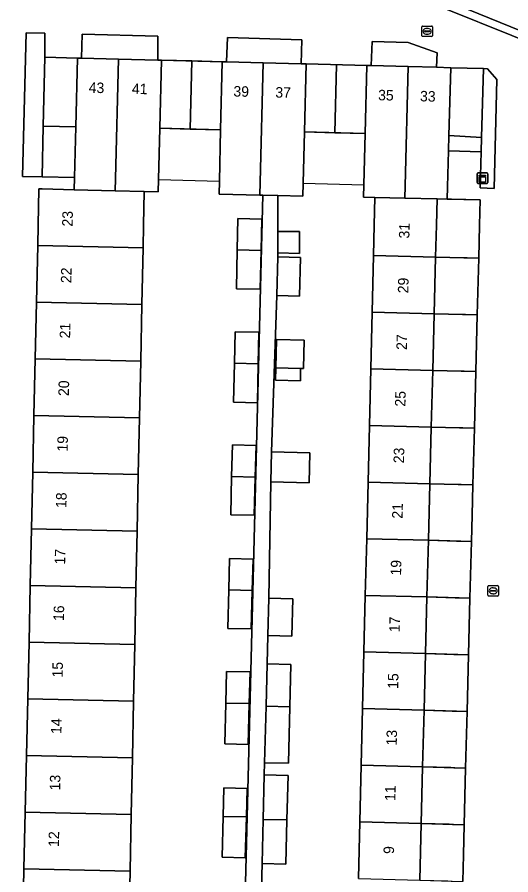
# Model space of a CAD drawing. Extents: x 160023 to 161302, y 384750 to 385707.
# Drawn here: x 160598.8 to 160645.8, y 384938.1 to 385019.8 of the extents above; entities that cross this region are included whole.
import ezdxf

# ---------------------------------------------------------------- set-up
doc = ezdxf.new("R2010")
doc.units = 0
for name, color, linetype in [('IMGEO_Brandkraan', 7, 'Continuous'), ('IMGEO_Erf', 7, 'Continuous'), ('IMGEO_Groenvoorziening', 7, 'Continuous'), ('IMGEO_Haag', 7, 'Continuous'), ('IMGEO_Hek', 7, 'Continuous'), ('IMGEO_Kast', 7, 'Continuous'), ('IMGEO_Pand', 7, 'Continuous'), ('IMGEO_Pand_nummerreeks', 7, 'Continuous'), ('IMGEO_Pand_overbouw', 7, 'Continuous'), ('IMGEO_Parkeervlak_open', 7, 'Continuous'), ('IMGEO_Voetpad_open', 7, 'Continuous')]:
    doc.layers.add(name, color=color, linetype=linetype)

msp = doc.modelspace()

# ---------------------------------------------------------------- linework, layer by layer
at = {"layer": 'IMGEO_Brandkraan'}
for p, q in [((160637.35, 385018.062), (160637.35, 385018.914)), ((160637.425, 385018.988), (160638.277, 385018.988)), ((160637.609, 385018.482), (160637.609, 385018.494)), ((160638.047, 385018.445), (160637.649, 385018.445)), ((160637.652, 385018.531), (160638.05, 385018.531)), ((160637.861, 385018.208), (160637.836, 385018.208)), ((160637.838, 385018.768), (160637.863, 385018.768)), ((160638.093, 385018.494), (160638.093, 385018.482)), ((160638.351, 385018.914), (160638.351, 385018.062)), ((160638.277, 385017.988), (160637.425, 385017.988)), ((160643.641, 384964.737), (160643.641, 384965.589)), ((160643.716, 384965.663), (160644.568, 384965.663)), ((160643.9, 384965.157), (160643.9, 384965.169)), ((160644.338, 384965.12), (160643.94, 384965.12)), ((160643.943, 384965.206), (160644.341, 384965.206)), ((160644.129, 384965.443), (160644.154, 384965.443)), ((160644.384, 384965.169), (160644.384, 384965.157)), ((160644.642, 384965.589), (160644.642, 384964.737)), ((160644.568, 384964.663), (160643.716, 384964.663)), ((160644.152, 384964.883), (160644.127, 384964.883))]:
    msp.add_line(p, q, dxfattribs=at)
for points in [[(160637.35, 385018.062), (160637.35, 385018.914)], [(160637.425, 385018.988), (160638.277, 385018.988)], [(160638.351, 385018.914), (160638.351, 385018.062)], [(160638.277, 385017.988), (160637.425, 385017.988)], [(160643.641, 384964.737), (160643.641, 384965.589)], [(160643.716, 384965.663), (160644.568, 384965.663)], [(160644.642, 384965.589), (160644.642, 384964.737)], [(160644.568, 384964.663), (160643.716, 384964.663)]]:
    msp.add_lwpolyline(points, dxfattribs=at)
for centre, radius, start, end in [((160637.427, 385018.912), 0.0765, 91.55205, 178.44795), ((160637.427, 385018.912), 0.0765, 91.55205, 178.44795), ((160637.649, 385018.491), 0.0403, 85.87752, 175.75265), ((160637.646, 385018.481), 0.0366, 178.93798, 274.71019), ((160638.05, 385018.488), 0.043, 264.86636, 352.45326), ((160638.054, 385018.493), 0.0386, 1.73085, 96.63898), ((160638.275, 385018.912), 0.0765, 1.55205, 88.44795), ((160638.275, 385018.912), 0.0765, 1.55205, 88.44795), ((160637.427, 385018.064), 0.0765, 181.55205, 268.44795), ((160637.427, 385018.064), 0.0765, 181.55205, 268.44795), ((160638.275, 385018.064), 0.0765, 271.55205, 358.44795), ((160638.275, 385018.064), 0.0765, 271.55205, 358.44795), ((160643.718, 384965.587), 0.0765, 91.55205, 178.44795), ((160643.718, 384965.587), 0.0765, 91.55205, 178.44795), ((160643.94, 384965.166), 0.0403, 85.87752, 175.75265), ((160643.937, 384965.156), 0.0366, 178.93798, 274.71019), ((160644.341, 384965.163), 0.043, 264.86636, 352.45326), ((160644.345, 384965.168), 0.0386, 1.73085, 96.63898), ((160644.566, 384965.587), 0.0765, 1.55205, 88.44795), ((160644.566, 384965.587), 0.0765, 1.55205, 88.44795), ((160643.718, 384964.739), 0.0765, 181.55205, 268.44795), ((160643.718, 384964.739), 0.0765, 181.55205, 268.44795), ((160644.566, 384964.739), 0.0765, 271.55205, 358.44795), ((160644.566, 384964.739), 0.0765, 271.55205, 358.44795)]:
    msp.add_arc(centre, radius, start, end, dxfattribs=at)
for centre, major_axis, ratio, start_param, end_param in [((160637.837, 385018.488), (-0.387, 0.002), 0.722429, 4.712389, 7.853982), ((160637.862, 385018.488), (-0.39, 0.002), 0.717154, 1.570796, 4.712389), ((160644.128, 384965.163), (-0.387, 0.002), 0.722429, 4.712389, 7.853982), ((160644.153, 384965.163), (-0.39, 0.002), 0.717154, 1.570796, 4.712389)]:
    msp.add_ellipse(centre, major_axis=major_axis, ratio=ratio, start_param=start_param, end_param=end_param, dxfattribs=at)
at = {"layer": 'IMGEO_Erf'}
for points in [[(160647.992, 384969.715), (160648.747, 385000), (160648.757, 385000.381), (160648.778, 385001.243), (160648.963, 385008.672), (160649.153, 385016.8), (160636.372, 385021.965), (160636.673, 385022.662), (160632.039, 385024.523), (160631.763, 385023.881), (160622.955, 385027.473), (160621.584, 385028.019), (160621.857, 385028.675), (160619.435, 385029.588), (160619.198, 385028.903), (160618.561, 385027.337), (160615.591, 385028.545)], [(160599.3, 384933.284), (160599.419, 384938.682), (160599.538, 384944.081), (160599.657, 384949.48), (160599.777, 384954.878), (160599.896, 384960.277), (160600.015, 384965.676), (160600.134, 384971.074), (160600.253, 384976.473), (160600.372, 384981.872), (160600.491, 384987.271), (160600.61, 384992.669), (160600.729, 384998.068), (160600.772, 385000), (160600.848, 385003.467), (160601.147, 385003.459), (160604.206, 385003.381), (160604.236, 385004.562), (160601.165, 385004.61), (160599.29, 385004.64), (160599.639, 385018.345), (160601.418, 385018.323), (160601.402, 385016.008), (160604.524, 385015.938), (160604.909, 385015.928), (160604.961, 385018.213), (160612.185, 385018.026), (160612.173, 385015.744), (160612.538, 385015.735), (160618.327, 385015.583), (160618.736, 385015.573), (160618.824, 385017.883), (160625.917, 385017.686), (160625.833, 385015.394), (160626.322, 385015.382), (160632.109, 385015.228), (160632.529, 385015.217), (160632.617, 385017.525), (160636.056, 385017.406), (160638.797, 385016.444), (160638.753, 385015.056), (160640.1, 385015.021), (160643.223, 385014.951), (160643.616, 385014.914), (160644.492, 385013.882), (160644.232, 385003.504), (160642.918, 385003.555), (160643.009, 385006.987), (160639.891, 385007.109), (160639.801, 385003.678), (160639.77, 385002.499), (160642.908, 385002.422), (160642.846, 385000), (160642.766, 384996.859), (160642.628, 384991.46), (160642.491, 384986.062), (160642.353, 384980.664), (160642.216, 384975.266), (160642.142, 384972.372), (160642.077, 384969.867), (160641.938, 384964.469), (160641.799, 384959.071), (160641.659, 384953.674), (160641.52, 384948.274), (160641.38, 384942.876), (160641.306, 384939.992), (160641.24, 384937.478)], [(160620.293, 384927.228), (160622.202, 385002.873), (160621.911, 385002.88), (160618.011, 385002.978), (160618.042, 385004.206), (160618.164, 385009.095), (160612.374, 385009.247), (160612.25, 385004.358), (160612.22, 385003.178), (160610.885, 385003.212), (160610.818, 385000), (160610.773, 384997.847), (160610.659, 384992.447), (160610.546, 384987.049), (160610.433, 384981.65), (160610.319, 384976.251), (160610.206, 384970.852), (160610.093, 384965.454), (160609.979, 384960.055), (160609.866, 384954.656), (160609.753, 384949.257), (160609.639, 384943.858), (160609.526, 384938.459), (160609.413, 384933.061)], [(160631.303, 384937.742), (160631.434, 384943.14), (160631.565, 384948.539), (160631.696, 384953.937), (160631.827, 384959.336), (160631.958, 384964.734), (160632.089, 384970.132), (160632.22, 384975.531), (160632.351, 384980.929), (160632.482, 384986.328), (160632.613, 384991.726), (160632.744, 384997.125), (160632.814, 385000), (160632.878, 385002.652), (160631.785, 385002.677), (160631.815, 385003.852), (160631.941, 385008.74), (160626.159, 385008.894), (160626.036, 385004.006), (160626.005, 385002.778), (160623.627, 385002.837), (160623.627, 384999.412), (160625.675, 384999.412), (160625.675, 384997.313), (160623.627, 384997.367), (160623.605, 384996.984), (160625.774, 384996.937), (160625.694, 384993.259), (160623.525, 384993.306), (160623.023, 384978.425), (160626.684, 384978.329), (160626.609, 384975.464), (160622.948, 384975.56), (160622.767, 384964.461), (160625.033, 384964.402), (160624.94, 384960.831), (160622.674, 384960.891), (160622.604, 384958.202), (160624.87, 384958.142), (160624.766, 384954.12), (160624.625, 384948.724), (160622.359, 384948.784), (160622.329, 384947.627), (160624.595, 384947.567), (160624.484, 384943.324), (160624.375, 384939.117), (160622.109, 384939.176), (160621.804, 384927.19)]]:
    msp.add_lwpolyline(points, dxfattribs=at)
for points in [[(160604.358, 385009.377), (160601.242, 385009.453), (160601.165, 385004.61), (160604.236, 385004.562)], [(160619.748, 384997.65), (160619.817, 385000.642), (160622.1, 385000.589), (160622.023, 384997.6), (160621.926, 384993.899), (160619.662, 384993.951)], [(160619.481, 384986.852), (160619.551, 384989.858), (160621.819, 384989.806), (160621.75, 384986.802), (160621.664, 384983.094), (160619.395, 384983.146)], [(160623.39, 384985.226), (160623.417, 384986.42), (160623.48, 384989.108), (160626.117, 384989.047), (160626.055, 384986.359), (160625.793, 384986.365), (160625.765, 384985.171)], [(160619.215, 384976.055), (160619.284, 384979.062), (160621.537, 384979.01), (160621.459, 384976.005), (160621.364, 384972.363), (160619.13, 384972.414)], [(160618.932, 384965.259), (160619, 384968.241), (160621.256, 384968.189), (160621.178, 384965.209), (160621.082, 384961.527), (160618.848, 384961.578)], [(160618.665, 384954.462), (160618.734, 384957.485), (160620.976, 384957.434), (160620.897, 384954.414), (160620.796, 384950.522), (160618.575, 384950.573)], [(160620.616, 384943.616), (160620.515, 384939.725), (160618.302, 384939.776), (160618.392, 384943.665), (160618.455, 384946.378), (160620.687, 384946.326)]]:
    msp.add_lwpolyline(points, close=True, dxfattribs=at)
at = {"layer": 'IMGEO_Groenvoorziening'}
for points in [[(160649.88, 385016.945), (160649.888, 385017.253), (160636.673, 385022.662), (160636.372, 385021.965), (160649.153, 385016.8), (160648.963, 385008.672), (160648.778, 385001.243), (160649.475, 385001.225), (160649.582, 385005.369)], [(160601.165, 385004.61), (160601.242, 385009.453), (160601.402, 385016.008), (160601.418, 385018.323), (160599.639, 385018.345), (160599.29, 385004.64)], [(160612.173, 385015.744), (160612.185, 385018.026), (160604.961, 385018.213), (160604.909, 385015.928), (160608.439, 385015.839)], [(160625.833, 385015.394), (160625.917, 385017.686), (160618.824, 385017.883), (160618.736, 385015.573), (160622.235, 385015.485)], [(160638.753, 385015.056), (160638.797, 385016.444), (160636.056, 385017.406), (160632.617, 385017.525), (160632.529, 385015.217), (160636.04, 385015.126)], [(160642.918, 385003.555), (160644.232, 385003.504), (160644.492, 385013.882), (160643.616, 385014.914), (160643.223, 385014.951), (160643.046, 385008.377), (160643.009, 385006.987)]]:
    msp.add_lwpolyline(points, close=True, dxfattribs=at)
at = {"layer": 'IMGEO_Haag'}
for points in [[(160636.673, 385022.662), (160636.372, 385021.965), (160649.153, 385016.8), (160648.963, 385008.672), (160648.778, 385001.243), (160649.475, 385001.225), (160649.582, 385005.369), (160649.88, 385016.945), (160649.888, 385017.253)], [(160612.173, 385015.744), (160612.185, 385018.026), (160604.961, 385018.213), (160604.909, 385015.928), (160608.439, 385015.839)], [(160625.833, 385015.394), (160625.917, 385017.686), (160618.824, 385017.883), (160618.736, 385015.573), (160622.235, 385015.485)], [(160638.753, 385015.056), (160638.797, 385016.444), (160636.056, 385017.406), (160632.617, 385017.525), (160632.529, 385015.217), (160636.04, 385015.126)], [(160642.918, 385003.555), (160644.232, 385003.504), (160644.492, 385013.882), (160643.616, 385014.914), (160643.223, 385014.951), (160643.046, 385008.377), (160643.009, 385006.987)]]:
    msp.add_lwpolyline(points, close=True, dxfattribs=at)
at = {"layer": 'IMGEO_Hek'}
for points in [[(160612.25, 385004.358), (160618.042, 385004.206)], [(160626.036, 385004.006), (160631.815, 385003.852)]]:
    msp.add_lwpolyline(points, dxfattribs=at)
at = {"layer": 'IMGEO_Kast'}
for p, q in [((160642.624, 385004.065), (160642.624, 385004.906)), ((160642.624, 385004.906), (160642.624, 385004.065)), ((160642.699, 385004.99), (160643.54, 385004.99)), ((160643.54, 385004.99), (160642.699, 385004.99)), ((160643.624, 385004.915), (160643.624, 385004.074)), ((160643.624, 385004.074), (160643.624, 385004.915)), ((160643.549, 385003.99), (160642.708, 385003.99)), ((160642.708, 385003.99), (160643.549, 385003.99))]:
    msp.add_line(p, q, dxfattribs=at)
for points in [[(160642.819, 385004.78), (160643.419, 385004.78), (160643.419, 385004.695), (160642.819, 385004.695), (160642.819, 385004.78)], [(160642.819, 385004.605), (160643.419, 385004.605), (160643.419, 385004.116), (160642.819, 385004.116), (160642.819, 385004.605)]]:
    msp.add_lwpolyline(points, dxfattribs=at)
msp.add_circle((160642.903, 385004.454), 0.0377, dxfattribs=at)
for centre, start, end in [((160642.702, 385004.912), 92.4484, 184.28452), ((160642.702, 385004.912), 92.4484, 184.28452), ((160643.546, 385004.912), 2.4484, 94.28452), ((160643.546, 385004.912), 2.4484, 94.28452), ((160642.702, 385004.068), 182.4484, 274.28452), ((160642.702, 385004.068), 182.4484, 274.28452), ((160643.546, 385004.068), 272.4484, 4.28452), ((160643.546, 385004.068), 272.4484, 4.28452)]:
    msp.add_arc(centre, 0.0779, start, end, dxfattribs=at)
at = {"layer": 'IMGEO_Pand'}
for points in [[(160608.439, 385015.839), (160604.909, 385015.928), (160604.524, 385015.938), (160604.358, 385009.377), (160604.236, 385004.562), (160604.206, 385003.381), (160608.117, 385003.282), (160608.147, 385004.462)], [(160612.538, 385015.735), (160612.173, 385015.744), (160608.439, 385015.839), (160608.147, 385004.462), (160608.117, 385003.282), (160610.885, 385003.212), (160612.22, 385003.178), (160612.25, 385004.358), (160612.374, 385009.247)], [(160622.235, 385015.485), (160618.736, 385015.573), (160618.327, 385015.583), (160618.164, 385009.095), (160618.042, 385004.206), (160618.011, 385002.978), (160621.911, 385002.88), (160621.943, 385004.108)], [(160626.322, 385015.382), (160625.833, 385015.394), (160622.235, 385015.485), (160621.943, 385004.108), (160621.911, 385002.88), (160622.202, 385002.873), (160623.627, 385002.837), (160626.005, 385002.778), (160626.036, 385004.006), (160626.159, 385008.894)], [(160636.04, 385015.126), (160632.529, 385015.217), (160632.109, 385015.228), (160631.941, 385008.74), (160631.815, 385003.852), (160631.785, 385002.677), (160632.878, 385002.652), (160635.719, 385002.59), (160635.749, 385003.766)], [(160640.1, 385015.021), (160638.753, 385015.056), (160636.04, 385015.126), (160635.749, 385003.766), (160635.719, 385002.59), (160638.806, 385002.523), (160639.77, 385002.499), (160639.801, 385003.678), (160639.891, 385007.109), (160639.929, 385008.545)], [(160610.885, 385003.212), (160608.117, 385003.282), (160604.206, 385003.381), (160601.147, 385003.459), (160600.848, 385003.467), (160600.772, 385000), (160600.729, 384998.068), (160610.773, 384997.847), (160610.818, 385000)], [(160638.741, 385000), (160638.806, 385002.523), (160635.719, 385002.59), (160632.878, 385002.652), (160632.814, 385000), (160632.744, 384997.125), (160638.663, 384996.968)], [(160619.748, 384997.65), (160622.023, 384997.6), (160622.1, 385000.589), (160619.817, 385000.642)], [(160625.675, 384999.412), (160623.627, 384999.412), (160623.627, 384997.367), (160625.675, 384997.313)], [(160610.659, 384992.447), (160610.773, 384997.847), (160600.729, 384998.068), (160600.61, 384992.669)], [(160622.023, 384997.6), (160619.748, 384997.65), (160619.662, 384993.951), (160621.926, 384993.899)], [(160623.605, 384996.984), (160623.525, 384993.306), (160625.694, 384993.259), (160625.774, 384996.937)], [(160632.744, 384997.125), (160632.613, 384991.726), (160638.525, 384991.569), (160638.663, 384996.968)], [(160600.61, 384992.669), (160600.491, 384987.271), (160610.546, 384987.049), (160610.659, 384992.447)], [(160638.387, 384986.171), (160638.525, 384991.569), (160632.613, 384991.726), (160632.482, 384986.328)], [(160619.481, 384986.852), (160621.75, 384986.802), (160621.819, 384989.806), (160619.551, 384989.858)], [(160623.417, 384986.42), (160625.793, 384986.365), (160626.055, 384986.359), (160626.117, 384989.047), (160623.48, 384989.108)], [(160600.491, 384987.271), (160600.372, 384981.872), (160610.433, 384981.65), (160610.546, 384987.049)], [(160621.75, 384986.802), (160619.481, 384986.852), (160619.395, 384983.146), (160621.664, 384983.094)], [(160625.793, 384986.365), (160623.417, 384986.42), (160623.39, 384985.226), (160625.765, 384985.171)], [(160638.249, 384980.773), (160638.387, 384986.171), (160632.482, 384986.328), (160632.351, 384980.929)], [(160610.319, 384976.251), (160610.433, 384981.65), (160600.372, 384981.872), (160600.253, 384976.473)], [(160632.351, 384980.929), (160632.22, 384975.531), (160638.111, 384975.375), (160638.249, 384980.773)], [(160619.215, 384976.055), (160621.459, 384976.005), (160621.537, 384979.01), (160619.284, 384979.062)], [(160626.609, 384975.464), (160626.684, 384978.329), (160623.023, 384978.425), (160622.948, 384975.56)], [(160600.253, 384976.473), (160600.134, 384971.074), (160610.206, 384970.852), (160610.319, 384976.251)], [(160621.459, 384976.005), (160619.215, 384976.055), (160619.13, 384972.414), (160621.364, 384972.363)], [(160632.22, 384975.531), (160632.089, 384970.132), (160637.973, 384969.976), (160638.111, 384975.375)], [(160610.093, 384965.454), (160610.206, 384970.852), (160600.134, 384971.074), (160600.015, 384965.676)], [(160637.835, 384964.578), (160637.973, 384969.976), (160632.089, 384970.132), (160631.958, 384964.734)], [(160618.932, 384965.259), (160621.178, 384965.209), (160621.256, 384968.189), (160619, 384968.241)], [(160600.015, 384965.676), (160599.896, 384960.277), (160609.979, 384960.055), (160610.093, 384965.454)], [(160621.178, 384965.209), (160618.932, 384965.259), (160618.848, 384961.578), (160621.082, 384961.527)], [(160625.033, 384964.402), (160622.767, 384964.461), (160622.674, 384960.891), (160624.94, 384960.831)], [(160631.958, 384964.734), (160631.827, 384959.336), (160637.697, 384959.18), (160637.835, 384964.578)], [(160599.896, 384960.277), (160599.777, 384954.878), (160609.866, 384954.656), (160609.979, 384960.055)], [(160637.559, 384953.782), (160637.697, 384959.18), (160631.827, 384959.336), (160631.696, 384953.937)], [(160624.87, 384958.142), (160622.604, 384958.202), (160622.5, 384954.18), (160624.766, 384954.12)], [(160618.665, 384954.462), (160620.897, 384954.414), (160620.976, 384957.434), (160618.734, 384957.485)], [(160609.753, 384949.257), (160609.866, 384954.656), (160599.777, 384954.878), (160599.657, 384949.48)], [(160620.897, 384954.414), (160618.665, 384954.462), (160618.575, 384950.573), (160620.796, 384950.522)], [(160622.5, 384954.18), (160622.359, 384948.784), (160624.625, 384948.724), (160624.766, 384954.12)], [(160631.696, 384953.937), (160631.565, 384948.539), (160637.421, 384948.383), (160637.559, 384953.782)], [(160599.657, 384949.48), (160599.538, 384944.081), (160609.639, 384943.858), (160609.753, 384949.257)], [(160637.282, 384942.985), (160637.421, 384948.383), (160631.565, 384948.539), (160631.434, 384943.14)], [(160624.595, 384947.567), (160622.329, 384947.627), (160622.219, 384943.384), (160624.484, 384943.324)], [(160618.392, 384943.665), (160620.616, 384943.616), (160620.687, 384946.326), (160618.455, 384946.378)], [(160609.526, 384938.459), (160609.639, 384943.858), (160599.538, 384944.081), (160599.419, 384938.682)], [(160620.616, 384943.616), (160618.392, 384943.665), (160618.302, 384939.776), (160620.515, 384939.725)], [(160622.219, 384943.384), (160622.109, 384939.176), (160624.375, 384939.117), (160624.484, 384943.324)], [(160631.434, 384943.14), (160631.303, 384937.742), (160637.144, 384937.587), (160637.282, 384942.985)], [(160599.419, 384938.682), (160599.3, 384933.284), (160609.413, 384933.061), (160609.526, 384938.459)]]:
    msp.add_lwpolyline(points, close=True, dxfattribs=at)
at = {"layer": 'IMGEO_Pand_overbouw'}
for points in [[(160604.524, 385015.938), (160601.402, 385016.008), (160601.242, 385009.453), (160604.358, 385009.377)], [(160612.374, 385009.247), (160615.269, 385009.171), (160615.433, 385015.659), (160612.538, 385015.735)], [(160618.164, 385009.095), (160618.327, 385015.583), (160615.433, 385015.659), (160615.269, 385009.171)], [(160626.159, 385008.894), (160629.05, 385008.817), (160629.216, 385015.305), (160626.322, 385015.382)], [(160631.941, 385008.74), (160632.109, 385015.228), (160629.216, 385015.305), (160629.05, 385008.817)], [(160640.1, 385015.021), (160639.929, 385008.545), (160643.046, 385008.377), (160643.223, 385014.951)], [(160638.663, 384996.968), (160641.357, 384996.897), (160641.657, 384996.889), (160642.766, 384996.859), (160642.846, 385000), (160642.908, 385002.422), (160638.806, 385002.523), (160638.741, 385000)], [(160638.663, 384996.968), (160638.525, 384991.569), (160641.224, 384991.497), (160641.524, 384991.489), (160642.628, 384991.46), (160642.766, 384996.859), (160641.657, 384996.889), (160641.357, 384996.897)], [(160638.525, 384991.569), (160638.387, 384986.171), (160641.083, 384986.099), (160641.383, 384986.091), (160642.491, 384986.062), (160642.628, 384991.46), (160641.524, 384991.489), (160641.224, 384991.497)], [(160638.387, 384986.171), (160638.249, 384980.773), (160640.946, 384980.702), (160641.246, 384980.694), (160642.353, 384980.664), (160642.491, 384986.062), (160641.383, 384986.091), (160641.083, 384986.099)], [(160638.249, 384980.773), (160638.111, 384975.375), (160640.8, 384975.304), (160641.1, 384975.296), (160642.216, 384975.266), (160642.353, 384980.664), (160641.246, 384980.694), (160640.946, 384980.702)], [(160637.973, 384969.976), (160640.665, 384969.905), (160640.965, 384969.897), (160642.077, 384969.867), (160642.142, 384972.372), (160642.216, 384975.266), (160641.1, 384975.296), (160640.8, 384975.304), (160638.111, 384975.375)], [(160637.973, 384969.976), (160637.835, 384964.578), (160640.528, 384964.507), (160640.828, 384964.499), (160641.938, 384964.469), (160642.077, 384969.867), (160640.965, 384969.897), (160640.665, 384969.905)], [(160637.835, 384964.578), (160637.697, 384959.18), (160640.386, 384959.109), (160640.686, 384959.101), (160641.799, 384959.071), (160641.938, 384964.469), (160640.828, 384964.499), (160640.528, 384964.507)], [(160637.559, 384953.782), (160640.25, 384953.711), (160640.55, 384953.703), (160641.659, 384953.674), (160641.799, 384959.071), (160640.686, 384959.101), (160640.386, 384959.109), (160637.697, 384959.18)], [(160637.421, 384948.383), (160640.112, 384948.311), (160640.412, 384948.303), (160641.52, 384948.274), (160641.659, 384953.674), (160640.55, 384953.703), (160640.25, 384953.711), (160637.559, 384953.782)], [(160637.421, 384948.383), (160637.282, 384942.985), (160639.967, 384942.914), (160640.267, 384942.906), (160641.38, 384942.876), (160641.52, 384948.274), (160640.412, 384948.303), (160640.112, 384948.311)], [(160637.282, 384942.985), (160637.144, 384937.587), (160639.834, 384937.516), (160640.134, 384937.508), (160641.24, 384937.478), (160641.306, 384939.992), (160641.38, 384942.876), (160640.267, 384942.906), (160639.967, 384942.914)]]:
    msp.add_lwpolyline(points, close=True, dxfattribs=at)
at = {"layer": 'IMGEO_Parkeervlak_open'}
for points in [[(160604.524, 385015.938), (160601.402, 385016.008), (160601.242, 385009.453), (160604.358, 385009.377)], [(160612.374, 385009.247), (160618.164, 385009.095), (160618.327, 385015.583), (160612.538, 385015.735)], [(160632.109, 385015.228), (160626.322, 385015.382), (160626.159, 385008.894), (160631.941, 385008.74)], [(160643.046, 385008.377), (160643.223, 385014.951), (160640.1, 385015.021), (160639.929, 385008.545)], [(160643.009, 385006.987), (160643.046, 385008.377), (160639.929, 385008.545), (160639.891, 385007.109)], [(160642.846, 385000), (160642.908, 385002.422), (160639.77, 385002.499), (160638.806, 385002.523), (160638.741, 385000), (160638.663, 384996.968), (160642.766, 384996.859)], [(160642.628, 384991.46), (160642.766, 384996.859), (160638.663, 384996.968), (160638.525, 384991.569)], [(160642.491, 384986.062), (160642.628, 384991.46), (160638.525, 384991.569), (160638.387, 384986.171)], [(160642.353, 384980.664), (160642.491, 384986.062), (160638.387, 384986.171), (160638.249, 384980.773)], [(160642.216, 384975.266), (160642.353, 384980.664), (160638.249, 384980.773), (160638.111, 384975.375)], [(160642.077, 384969.867), (160642.142, 384972.372), (160642.216, 384975.266), (160638.111, 384975.375), (160637.973, 384969.976)], [(160641.938, 384964.469), (160642.077, 384969.867), (160637.973, 384969.976), (160637.835, 384964.578)], [(160641.799, 384959.071), (160641.938, 384964.469), (160637.835, 384964.578), (160637.697, 384959.18)], [(160641.659, 384953.674), (160641.799, 384959.071), (160637.697, 384959.18), (160637.559, 384953.782)], [(160641.52, 384948.274), (160641.659, 384953.674), (160637.559, 384953.782), (160637.421, 384948.383)], [(160641.38, 384942.876), (160641.52, 384948.274), (160637.421, 384948.383), (160637.282, 384942.985)], [(160641.24, 384937.478), (160641.306, 384939.992), (160641.38, 384942.876), (160637.282, 384942.985), (160637.144, 384937.587)]]:
    msp.add_lwpolyline(points, close=True, dxfattribs=at)
at = {"layer": 'IMGEO_Voetpad_open'}
msp.add_lwpolyline([(160577.541, 385046.294), (160585.944, 385043.191), (160619.435, 385029.588), (160621.857, 385028.675), (160632.039, 385024.523), (160636.673, 385022.662), (160649.888, 385017.253), (160649.88, 385016.945), (160650.504, 385016.691), (160650.903, 385016.528), (160651.802, 385016.154), (160652.099, 385016.031), (160668.076, 385009.398), (160674.415, 385006.969), (160677.523, 385005.617), (160675.086, 385002.197), (160676.913, 385002.119), (160681.887, 385001.944), (160681.797, 385003.965), (160691.49, 385000), (160722.152, 384987.458)], dxfattribs=at)
msp.add_lwpolyline([(160622.674, 384960.891), (160622.767, 384964.461), (160622.948, 384975.56), (160623.023, 384978.425), (160623.525, 384993.306), (160623.605, 384996.984), (160623.627, 384997.367), (160623.627, 384999.412), (160623.627, 385002.837), (160622.202, 385002.873), (160620.293, 384927.228), (160619.983, 384915.102), (160621.482, 384915.064), (160621.804, 384927.19), (160622.109, 384939.176), (160622.219, 384943.384), (160622.329, 384947.627), (160622.359, 384948.784), (160622.5, 384954.18), (160622.604, 384958.202)], close=True, dxfattribs=at)

# ---------------------------------------------------------------- texts
at = {"layer": 'IMGEO_Pand_nummerreeks'}
for s, rotation, p in [('43', 358.54469, (160605.575, 385012.63)), ('41', 358.55042, (160609.692, 385012.526)), ('39', 358.56188, (160619.372, 385012.276)), ('37', 358.56188, (160623.372, 385012.175)), ('35', 358.51604, (160633.167, 385011.92)), ('33', 358.51604, (160637.162, 385011.816)), ('23', 88.73397, (160604.05, 384999.869)), ('31', 88.53344, (160636.156, 384998.73)), ('22', 88.73651, (160603.931, 384994.475)), ('29', 88.53433, (160636.055, 384993.507)), ('21', 88.73651, (160603.814, 384989.209)), ('27', 88.53433, (160635.917, 384988.108)), ('20', 88.73651, (160603.693, 384983.717)), ('25', 88.53433, (160635.778, 384982.71)), ('19', 88.73651, (160603.577, 384978.423)), ('23', 88.53433, (160635.64, 384977.312)), ('18', 88.73651, (160603.458, 384973.044)), ('21', 88.53433, (160635.505, 384972.027)), ('17', 88.73651, (160603.339, 384967.659)), ('19', 88.53433, (160635.366, 384966.606)), ('16', 88.73651, (160603.221, 384962.277)), ('17', 88.53433, (160635.228, 384961.208)), ('15', 88.73651, (160603.102, 384956.895)), ('15', 88.53433, (160635.09, 384955.81)), ('14', 88.73651, (160602.983, 384951.513)), ('13', 88.53433, (160634.952, 384950.412)), ('13', 88.73651, (160602.865, 384946.131)), ('11', 88.53433, (160634.817, 384945.127)), ('12', 88.73651, (160602.746, 384940.746)), ('9', 88.53433, (160634.688, 384940.075))]:
    msp.add_text(s, height=1, rotation=rotation, dxfattribs=at).set_placement(p)

doc.saveas('drawing.dxf')
